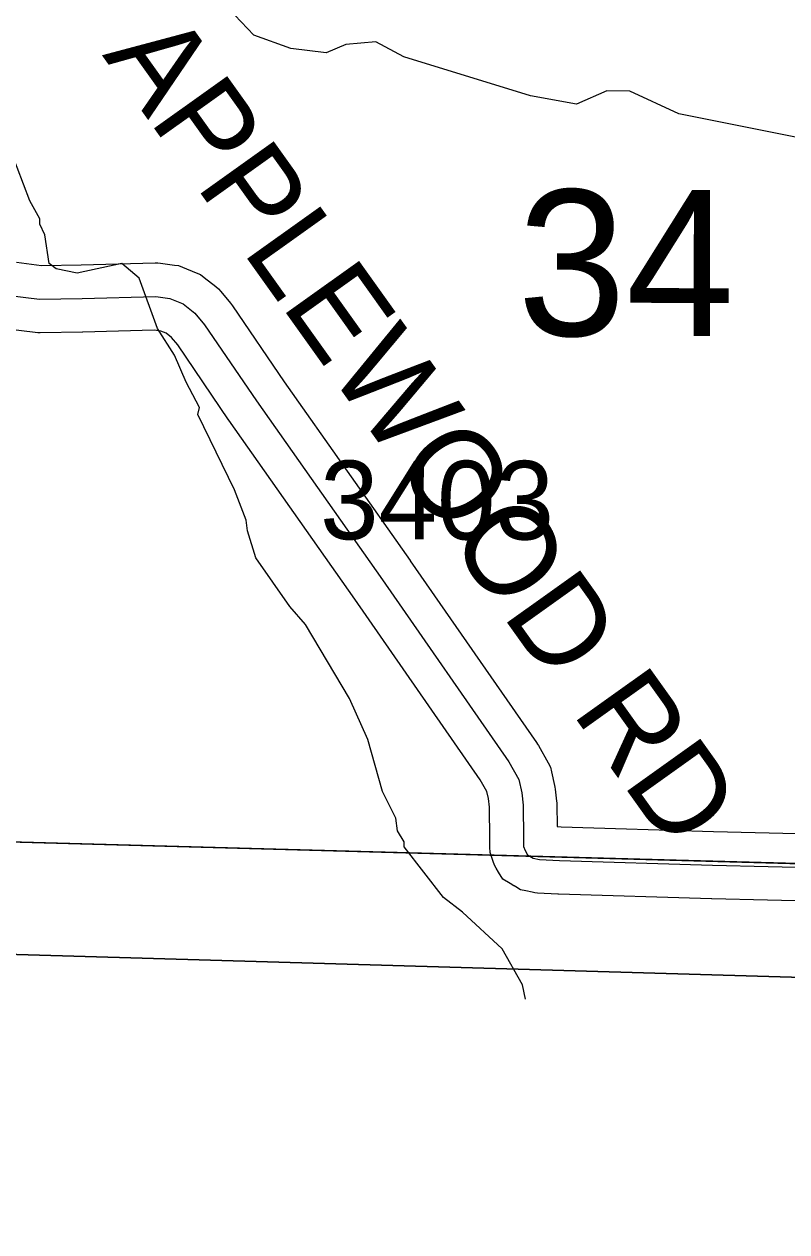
# Model space of a CAD drawing. Extents: x -132.8 to -73.3, y -60 to -26.
# Drawn here: x -119.05 to -118.37, y -56.697 to -55.622 of the extents above; entities that cross this region are included whole.
import ezdxf

# ---------------------------------------------------------------- set-up
doc = ezdxf.new("R2010")
doc.units = 0
for name, color, linetype in [('tdCoClipBndry', 7, 'Continuous'), ('tdCoCoBndry', 7, 'Continuous'), ('tdCoCoBndryPart', 7, 'Continuous'), ('tdCoHydroRiver', 7, 'Continuous'), ('tdCoSecRdNmbr', 7, 'Continuous'), ('tdCoSecRdTxt', 7, 'Continuous'), ('tdCoSecRteBand', 7, 'Continuous'), ('tdCoSecRteCL', 7, 'Continuous'), ('tdCoSectLine', 7, 'Continuous'), ('tdCoSectLinePart', 7, 'Continuous'), ('tdCoSectNmbr', 7, 'Continuous'), ('tdCoSurfGravel', 7, 'Continuous'), ('tdCoTwpBndryShd', 7, 'Continuous')]:
    doc.layers.add(name, color=color, linetype=linetype)

msp = doc.modelspace()

# ---------------------------------------------------------------- linework, layer by layer
at = {"layer": 'tdCoClipBndry'}
msp.add_lwpolyline([(-115.139, -56.565), (-123.0751, -56.3329)], dxfattribs=at)
at = {"layer": 'tdCoCoBndry'}
for p, q in [((-119.1067, -56.3489), (-118.1231, -56.376)), ((-118.1231, -56.376), (-119.1067, -56.3489))]:
    msp.add_line(p, q, dxfattribs=at)
for points in [[(-115.1363, -56.4651), (-116.1277, -56.4384), (-117.1342, -56.4083), (-118.1231, -56.376), (-119.1067, -56.3489), (-119.1142, -56.3483), (-120.09, -56.3212), (-120.098, -56.3206), (-121.0858, -56.293), (-122.0826, -56.2632), (-123.072, -56.233), (-124.0539, -56.2094), (-124.0754, -56.2498), (-124.0981, -56.2928), (-124.1004, -56.2977), (-124.0993, -56.2986), (-124.0567, -56.3093), (-123.0751, -56.3329), (-115.139, -56.565)], [(-105.2145, -56.6974), (-106.2094, -56.6762), (-107.208, -56.6566), (-108.2065, -56.6373), (-109.2021, -56.614), (-110.1571, -56.5879), (-111.1548, -56.5611), (-112.1481, -56.5347), (-113.1456, -56.5104), (-114.1428, -56.4879), (-115.1367, -56.4651), (-116.128, -56.4384), (-117.1346, -56.4083), (-118.1235, -56.376), (-119.1071, -56.3489), (-119.1146, -56.3483), (-120.0903, -56.3212), (-120.0984, -56.3206), (-121.0862, -56.293), (-122.083, -56.2632), (-123.0724, -56.233), (-124.0543, -56.2094)], [(-115.1363, -56.4651), (-116.1277, -56.4384), (-117.1342, -56.4083), (-118.1231, -56.376), (-119.1067, -56.3489), (-119.1142, -56.3483), (-120.09, -56.3212), (-120.098, -56.3206), (-121.0858, -56.293)]]:
    msp.add_lwpolyline(points, dxfattribs=at)
at = {"layer": 'tdCoCoBndryPart'}
msp.add_lwpolyline([(-119.3579, -56.3416), (-119.1146, -56.3483), (-119.1071, -56.3489), (-118.634, -56.3619)], dxfattribs=at)
at = {"layer": 'tdCoHydroRiver'}
for points in [[(-118.3566, -55.7235), (-118.4665, -55.7016), (-118.5102, -55.6815), (-118.5307, -55.681), (-118.5578, -55.6929), (-118.5987, -55.6855), (-118.7114, -55.6509), (-118.7363, -55.6376), (-118.7632, -55.64), (-118.7807, -55.6474), (-118.8122, -55.6434), (-118.845, -55.6315), (-118.8619, -55.6137), (-118.8823, -55.6068), (-119.0256, -55.5951), (-119.0942, -55.5632), (-119.1235, -55.5372), (-119.1654, -55.5108)], [(-118.603, -56.4902), (-118.6057, -56.4774), (-118.6238, -56.4453), (-118.6592, -56.4128), (-118.6762, -56.3997), (-118.7113, -56.3546), (-118.7112, -56.3499), (-118.7172, -56.3402), (-118.7185, -56.3291), (-118.7305, -56.3052), (-118.7435, -56.259), (-118.7599, -56.2223), (-118.7991, -56.1566), (-118.8129, -56.1404), (-118.8433, -56.097), (-118.8506, -56.0731), (-118.8519, -56.0636), (-118.8622, -56.0365), (-118.8951, -55.9694), (-118.8934, -55.9631), (-118.9054, -55.9407), (-118.9158, -55.9167), (-118.931, -55.8927), (-118.9471, -55.848), (-118.9626, -55.835), (-119.0023, -55.8434), (-119.0211, -55.8397), (-119.0273, -55.8348), (-119.0313, -55.8095), (-119.0358, -55.7999), (-119.0357, -55.7952), (-119.0447, -55.7791), (-119.0786, -55.6899)]]:
    msp.add_lwpolyline(points, dxfattribs=at)
at = {"layer": 'tdCoSecRteBand'}
for points in [[(-119.0566, -55.8338), (-119.0342, -55.8367), (-118.9988, -55.836), (-118.9331, -55.8343), (-118.9306, -55.8342), (-118.9281, -55.8346), (-118.9158, -55.8363), (-118.9121, -55.8368), (-118.9086, -55.8382), (-118.8965, -55.8432), (-118.8927, -55.8447), (-118.8893, -55.8473), (-118.879, -55.8555), (-118.8765, -55.8574), (-118.8745, -55.8599), (-118.8658, -55.8702), (-118.8649, -55.8713), (-118.8641, -55.8726), (-118.8181, -55.9402), (-118.706, -56.0995), (-118.706, -56.0996), (-118.7059, -56.0997), (-118.5932, -56.2617), (-118.5924, -56.2629), (-118.5916, -56.2643), (-118.583, -56.2798), (-118.5809, -56.2836), (-118.58, -56.2878), (-118.5773, -56.2999), (-118.5769, -56.3014), (-118.5767, -56.3031), (-118.5755, -56.3139), (-118.5753, -56.3154), (-118.5753, -56.3169), (-118.575, -56.3365), (-118.5715, -56.3367), (-118.4358, -56.3409), (-118.2874, -56.3443)], [(-118.2886, -56.4043), (-118.4373, -56.4009), (-118.4374, -56.4009), (-118.4376, -56.4009), (-118.5737, -56.3967), (-118.574, -56.3967), (-118.5744, -56.3967), (-118.5924, -56.3957), (-118.5948, -56.3955), (-118.5971, -56.395), (-118.6028, -56.3938), (-118.6076, -56.3927), (-118.6119, -56.3902), (-118.6133, -56.3893), (-118.6134, -56.3893), (-118.6134, -56.3893), (-118.6134, -56.3893), (-118.6168, -56.3872), (-118.6232, -56.3834), (-118.6271, -56.377), (-118.6292, -56.3734), (-118.6309, -56.3707), (-118.6319, -56.3676), (-118.6332, -56.364), (-118.6347, -56.3594), (-118.6348, -56.3547), (-118.6349, -56.3473), (-118.6353, -56.3192), (-118.6362, -56.3114), (-118.6376, -56.3051), (-118.6434, -56.2947), (-118.7552, -56.134), (-118.8673, -55.9745), (-118.8675, -55.9743), (-118.8676, -55.9741), (-118.9129, -55.9075), (-118.9185, -55.9007), (-118.9231, -55.8971), (-118.9278, -55.8952), (-118.934, -55.8943), (-118.9974, -55.896), (-118.9975, -55.896), (-118.9976, -55.896), (-119.0353, -55.8967), (-119.0375, -55.8968), (-119.0397, -55.8965), (-119.0666, -55.893)]]:
    msp.add_lwpolyline(points, dxfattribs=at)
at = {"layer": 'tdCoSecRteCL'}
msp.add_lwpolyline([(-119.0628, -55.8633), (-119.0359, -55.8667), (-118.9981, -55.866), (-118.9323, -55.8643), (-118.92, -55.866), (-118.9079, -55.8709), (-118.8975, -55.8791), (-118.8889, -55.8894), (-118.8428, -55.9572), (-118.7306, -56.1168), (-118.6179, -56.2788), (-118.6092, -56.2944), (-118.6065, -56.3064), (-118.6053, -56.3173), (-118.6049, -56.3469), (-118.6048, -56.3543), (-118.6035, -56.3579), (-118.6014, -56.3615), (-118.5979, -56.3636), (-118.5979, -56.3636), (-118.5964, -56.3645), (-118.5908, -56.3657), (-118.5728, -56.3667), (-118.4366, -56.3709), (-118.2879, -56.3743)], dxfattribs=at)
at = {"layer": 'tdCoSectLine'}
msp.add_lwpolyline([(-119.1146, -56.3483), (-119.1071, -56.3489), (-118.1235, -56.376)], dxfattribs=at)
at = {"layer": 'tdCoSectLinePart'}
msp.add_lwpolyline([(-119.1146, -56.3483), (-119.1071, -56.3489), (-118.634, -56.3619)], dxfattribs=at)
at = {"layer": 'tdCoSurfGravel'}
msp.add_line((-118.5979, -56.3636), (-118.5979, -56.3636), dxfattribs=at)
for points in [[(-119.102, -55.8487), (-119.0864, -55.8564), (-119.0628, -55.8633), (-119.0359, -55.8667), (-118.9981, -55.866), (-118.9323, -55.8643), (-118.92, -55.866), (-118.9079, -55.8709), (-118.8975, -55.8791), (-118.8889, -55.8894), (-118.8428, -55.9572), (-118.7306, -56.1168), (-118.6179, -56.2788), (-118.6092, -56.2944), (-118.6065, -56.3064), (-118.6053, -56.3173), (-118.6049, -56.3469), (-118.6048, -56.3543), (-118.6035, -56.3579), (-118.6014, -56.3615), (-118.5979, -56.3636)], [(-118.5979, -56.3636), (-118.5964, -56.3645), (-118.5908, -56.3657), (-118.5728, -56.3667), (-118.4366, -56.3709), (-118.2879, -56.3743), (-118.2329, -56.3748), (-118.2162, -56.3746), (-118.1898, -56.3726), (-118.171, -56.3731), (-118.1516, -56.3738), (-118.1331, -56.3753), (-118.0729, -56.381), (-118.0497, -56.3847), (-118.0319, -56.3869), (-118.0085, -56.3909), (-117.9987, -56.3919), (-117.9856, -56.3919), (-117.9553, -56.3909), (-117.937, -56.3904), (-117.9286, -56.3899)]]:
    msp.add_lwpolyline(points, dxfattribs=at)
at = {"layer": 'tdCoTwpBndryShd'}
msp.add_lwpolyline([(-105.2145, -56.6974), (-106.2094, -56.6762), (-107.208, -56.6566), (-108.2065, -56.6373), (-109.2021, -56.614), (-110.1571, -56.5879), (-111.1548, -56.5611), (-112.1481, -56.5347), (-113.1456, -56.5104), (-114.1428, -56.4879), (-115.1367, -56.4651), (-116.128, -56.4384), (-117.1346, -56.4083), (-118.1235, -56.376), (-119.1071, -56.3489), (-119.1146, -56.3483), (-120.0903, -56.3212), (-120.0984, -56.3206), (-121.0862, -56.293), (-122.083, -56.2632), (-123.0724, -56.233), (-124.0543, -56.2094)], dxfattribs=at)

# ---------------------------------------------------------------- texts
at = {"layer": 'tdCoSecRdNmbr'}
msp.add_text('3403', height=0.07, rotation=359.9116, dxfattribs=at).set_placement((-118.7861, -56.0805))
at = {"layer": 'tdCoSecRdTxt'}
msp.add_text('APPLEWOOD RD', height=0.08, rotation=305.5258, dxfattribs=at).set_placement((-118.9805, -55.6493))
at = {"layer": 'tdCoSectNmbr'}
msp.add_text('34', height=0.13, rotation=359.9117, dxfattribs=at).set_placement((-118.6104, -55.8992))

doc.saveas('drawing.dxf')
